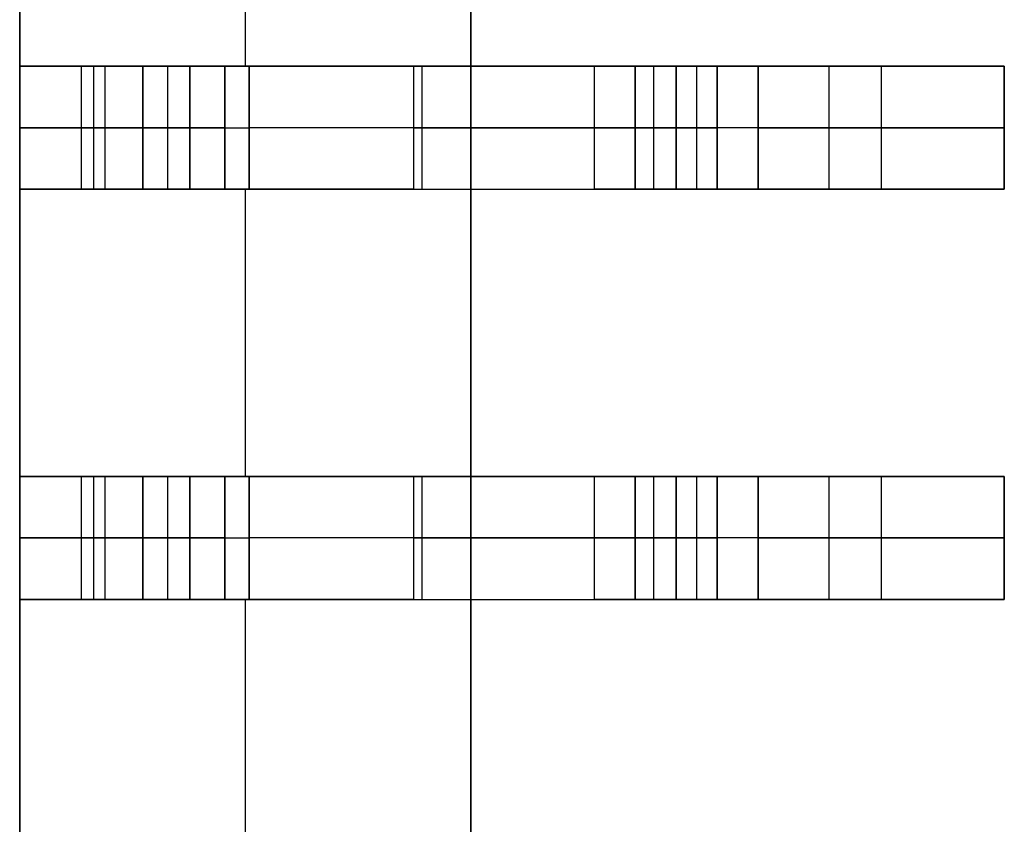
# Model space of a CAD drawing. Extents: x -64 to 57, y 4 to 161.
# Tile 267 of 342: x 12.721 to 13.921, y 137.243 to 138.224. Entities that reach past the tile are written whole.
import ezdxf

# ---------------------------------------------------------------- set-up
doc = ezdxf.new("R2010")
doc.units = 0
doc.layers.add('DEFAULT', color=7, linetype='CONTINUOUS')

msp = doc.modelspace()

# ---------------------------------------------------------------- linework, layer by layer
at = {"layer": 'DEFAULT', "color": 254}
for p, q in [((13.271, 128.8919, 41.6166), (13.271, 150.7919, 41.6166)), ((13.271, 128.8919, 41.6166), (13.271, 150.7919, 41.6166)), ((13.271, 129.9569, 41.1166), (13.271, 149.7269, 41.1166)), ((13.271, 149.7269, 41.1166), (13.271, 129.9569, 41.1166)), ((12.721, 149.5169, 37.6366), (12.721, 130.1669, 37.6366)), ((12.721, 149.5169, 39.3766), (12.721, 130.1669, 39.3766)), ((12.721, 130.1669, 37.6366), (12.721, 149.5169, 37.6366)), ((12.721, 138.1669, 41.1166), (12.721, 138.5169, 41.1166)), ((12.721, 138.5169, 41.1166), (12.721, 138.1669, 41.1166)), ((12.996, 138.5169, 41.1166), (12.996, 138.1669, 41.1166)), ((12.721, 138.1669, 40.7397), (12.721, 138.0169, 40.7397)), ((12.721, 138.1669, 38.0166), (12.721, 138.0169, 38.0166)), ((12.9284, 138.1669, 38.0166), (12.721, 138.1669, 38.0166)), ((12.721, 138.0169, 38.5166), (12.721, 138.1669, 38.5166)), ((12.721, 138.1669, 38.5166), (12.871, 138.1669, 38.5166)), ((12.721, 138.0169, 39.3866), (12.721, 138.1669, 39.3866)), ((12.721, 138.1669, 39.3866), (12.901, 138.1669, 39.3866)), ((12.721, 138.1669, 38.5166), (12.721, 138.1669, 38.0166)), ((12.871, 138.1669, 38.5166), (12.721, 138.1669, 38.5166)), ((12.721, 138.1669, 39.3866), (12.901, 138.1669, 39.3866)), ((12.721, 138.1669, 40.0666), (12.721, 138.1669, 39.3866)), ((12.721, 138.1669, 41.1166), (12.721, 138.1669, 40.7397)), ((13.201, 138.1669, 41.1166), (12.721, 138.1669, 41.1166)), ((12.721, 138.1669, 38.0166), (12.9284, 138.1669, 38.0166)), ((12.721, 138.0169, 40.0666), (12.721, 138.1669, 40.0666)), ((12.721, 138.1669, 39.3866), (12.721, 138.1669, 40.0666)), ((12.721, 138.0169, 39.3866), (12.721, 138.1669, 39.3866)), ((12.721, 138.1669, 40.0666), (12.721, 138.0169, 40.0666)), ((12.721, 138.1669, 38.0166), (12.721, 138.1669, 38.5166)), ((12.721, 138.0169, 38.0166), (12.721, 138.1669, 38.0166)), ((12.721, 138.1669, 38.5166), (12.721, 138.0169, 38.5166)), ((12.721, 138.1669, 40.7397), (12.721, 138.1669, 41.1166)), ((12.721, 138.0169, 40.7397), (12.721, 138.1669, 40.7397)), ((12.721, 138.1669, 41.1166), (13.201, 138.1669, 41.1166)), ((12.796, 138.1669, 38.5166), (12.796, 138.0169, 38.5166)), ((12.811, 138.1669, 39.3866), (12.811, 138.0169, 39.3866)), ((12.8247, 138.1669, 38.0166), (12.8247, 138.0169, 38.0166)), ((12.871, 138.0169, 38.5166), (12.871, 138.1669, 38.5166)), ((12.871, 138.1669, 38.5166), (12.871, 138.0169, 38.5166)), ((12.901, 138.1669, 39.3866), (12.901, 138.0169, 39.3866)), ((12.901, 138.1669, 39.3866), (12.901, 138.0169, 39.3866)), ((12.9284, 138.1669, 38.0166), (12.9284, 138.0169, 38.0166)), ((12.9284, 138.0169, 38.0166), (12.9284, 138.1669, 38.0166)), ((12.9284, 138.1669, 38.0166), (13.0005, 138.1669, 37.9858)), ((12.971, 138.0169, 39.3166), (12.971, 138.1669, 39.3166)), ((12.971, 138.0169, 39.3166), (12.971, 138.1669, 39.3166)), ((12.971, 138.1669, 39.3166), (12.971, 138.1669, 38.6166)), ((12.971, 138.1669, 38.6166), (12.971, 138.0169, 38.6166)), ((12.971, 138.1669, 38.9666), (12.971, 138.0169, 38.9666)), ((12.971, 138.1669, 38.6166), (12.971, 138.0169, 38.6166)), ((12.971, 138.0169, 40.3166), (12.971, 138.1669, 40.3166)), ((12.971, 138.1669, 40.3366), (12.971, 138.0169, 40.3366)), ((12.971, 138.1669, 40.3166), (12.971, 138.1669, 40.3366)), ((12.971, 138.0169, 40.3266), (12.971, 138.1669, 40.3266)), ((12.971, 138.0169, 40.3366), (12.971, 138.1669, 40.3366)), ((12.971, 138.1669, 39.3166), (12.971, 138.1669, 38.6166)), ((12.971, 138.1669, 40.3366), (12.971, 138.1669, 40.3166)), ((12.971, 138.1669, 39.3166), (13.471, 138.1669, 39.3166)), ((12.971, 138.1669, 40.3166), (12.971, 138.0169, 40.3166)), ((13.0005, 138.0169, 37.9858), (13.0005, 138.1669, 37.9858)), ((13.0005, 138.1669, 37.9858), (13.0005, 138.0169, 37.9858)), ((13.4215, 138.1669, 37.5473), (13.0005, 138.1669, 37.9858)), ((13.0005, 138.1669, 37.9858), (13.4215, 138.1669, 37.5473)), ((13.201, 138.1669, 41.1166), (13.201, 138.0169, 41.1166)), ((13.201, 138.1669, 41.1166), (13.201, 138.0169, 41.1166)), ((13.211, 138.1669, 37.7666), (13.211, 138.0169, 37.7666)), ((13.321, 138.1669, 37.652), (13.321, 138.1669, 41.0057)), ((13.4215, 138.0169, 37.5473), (13.4215, 138.1669, 37.5473)), ((13.4215, 138.0169, 37.5473), (13.4215, 138.1669, 37.5473)), ((13.4215, 138.1669, 37.5473), (13.4936, 138.1669, 37.5166)), ((13.471, 138.0169, 39.2966), (13.471, 138.1669, 39.2966)), ((13.471, 138.1669, 39.2966), (13.471, 138.0169, 39.2966)), ((13.471, 138.1669, 39.3966), (13.471, 138.1669, 39.2966)), ((13.471, 138.0169, 39.3966), (13.471, 138.1669, 39.3966)), ((13.471, 138.1669, 39.3466), (13.471, 138.0169, 39.3466)), ((13.471, 138.1669, 39.3966), (13.471, 138.0169, 39.3966)), ((13.471, 138.0169, 39.8466), (13.471, 138.1669, 39.8466)), ((13.471, 138.1669, 39.8466), (13.471, 138.0169, 39.8466)), ((13.471, 138.1669, 39.9466), (13.471, 138.1669, 39.8466)), ((13.471, 138.0169, 39.9466), (13.471, 138.1669, 39.9466)), ((13.471, 138.1669, 39.8966), (13.471, 138.0169, 39.8966)), ((13.471, 138.1669, 39.9466), (13.471, 138.0169, 39.9466)), ((13.471, 138.1669, 39.8466), (13.471, 138.1669, 39.9466)), ((13.471, 138.1669, 39.2966), (13.471, 138.1669, 39.3966)), ((13.4936, 138.1669, 37.5166), (13.4936, 138.0169, 37.5166)), ((13.4936, 138.1669, 37.5166), (13.4936, 138.0169, 37.5166)), ((13.921, 138.1669, 37.5166), (13.4936, 138.1669, 37.5166)), ((13.4936, 138.1669, 37.5166), (13.921, 138.1669, 37.5166)), ((13.521, 138.0169, 39.2466), (13.521, 138.1669, 39.2466)), ((13.521, 138.1669, 39.2466), (13.571, 138.1669, 39.2466)), ((13.521, 138.1669, 39.2466), (13.521, 138.0169, 39.2466)), ((13.521, 138.0169, 39.4466), (13.521, 138.1669, 39.4466)), ((13.521, 138.1669, 39.4466), (13.521, 138.0169, 39.4466)), ((13.521, 138.1669, 39.7966), (13.521, 138.1669, 39.4466)), ((13.521, 138.0169, 39.7966), (13.521, 138.1669, 39.7966)), ((13.521, 138.1669, 39.6216), (13.521, 138.0169, 39.6216)), ((13.521, 138.1669, 39.7966), (13.521, 138.0169, 39.7966)), ((13.521, 138.0169, 39.9966), (13.521, 138.1669, 39.9966)), ((13.521, 138.1669, 39.9966), (13.521, 138.0169, 39.9966)), ((13.571, 138.1669, 39.9966), (13.521, 138.1669, 39.9966)), ((13.521, 138.0169, 40.3466), (13.521, 138.1669, 40.3466)), ((13.521, 138.1669, 40.3466), (13.521, 138.0169, 40.3466)), ((13.521, 138.1669, 40.4766), (13.521, 138.1669, 40.3466)), ((13.521, 138.0169, 40.4766), (13.521, 138.1669, 40.4766)), ((13.521, 138.1669, 40.4116), (13.521, 138.0169, 40.4116)), ((13.521, 138.1669, 40.3466), (13.521, 138.1669, 40.4766)), ((13.521, 138.1669, 39.9966), (13.571, 138.1669, 39.9966)), ((13.521, 138.1669, 39.4466), (13.521, 138.1669, 39.7966)), ((13.571, 138.1669, 39.2466), (13.521, 138.1669, 39.2466)), ((13.521, 138.0169, 40.4766), (13.521, 138.1669, 40.4766)), ((13.546, 138.1669, 39.2466), (13.546, 138.0169, 39.2466)), ((13.546, 138.1669, 39.9966), (13.546, 138.0169, 39.9966)), ((13.571, 138.0169, 37.8666), (13.571, 138.1669, 37.8666)), ((13.571, 138.1669, 37.8666), (13.571, 138.0169, 37.8666)), ((13.571, 138.1669, 39.2466), (13.571, 138.1669, 37.8666)), ((13.571, 138.0169, 39.2466), (13.571, 138.1669, 39.2466)), ((13.571, 138.1669, 38.5566), (13.571, 138.0169, 38.5566)), ((13.571, 138.1669, 39.2466), (13.571, 138.0169, 39.2466)), ((13.571, 138.0169, 39.9966), (13.571, 138.1669, 39.9966)), ((13.571, 138.0169, 40.2966), (13.571, 138.1669, 40.2966)), ((13.571, 138.1669, 39.9966), (13.571, 138.0169, 39.9966)), ((13.571, 138.1669, 40.2966), (13.571, 138.1669, 39.9966)), ((13.571, 138.1669, 40.1466), (13.571, 138.0169, 40.1466)), ((13.571, 138.1669, 40.2966), (13.571, 138.0169, 40.2966)), ((13.571, 138.1669, 39.9966), (13.571, 138.1669, 40.2966)), ((13.571, 138.1669, 37.8666), (13.571, 138.1669, 39.2466)), ((13.621, 138.0169, 37.8166), (13.621, 138.1669, 37.8166)), ((13.621, 138.1669, 37.8166), (13.921, 138.1669, 37.8166)), ((13.621, 138.1669, 37.8166), (13.621, 138.0169, 37.8166)), ((13.921, 138.1669, 37.8166), (13.621, 138.1669, 37.8166)), ((13.7073, 138.1669, 37.5166), (13.7073, 138.0169, 37.5166)), ((13.771, 138.1669, 37.8166), (13.771, 138.0169, 37.8166)), ((13.921, 138.0169, 37.5166), (13.921, 138.1669, 37.5166)), ((13.921, 138.0169, 37.8166), (13.921, 138.1669, 37.8166)), ((13.921, 138.1669, 37.5166), (13.921, 138.0169, 37.5166)), ((13.921, 138.1669, 37.8166), (13.921, 138.1669, 37.5166)), ((13.921, 138.1669, 37.6666), (13.921, 138.0169, 37.6666)), ((13.921, 138.1669, 37.8166), (13.921, 138.0169, 37.8166)), ((13.921, 138.1669, 37.5166), (13.921, 138.1669, 37.8166)), ((12.9284, 138.0919, 38.0166), (12.721, 138.0919, 38.0166)), ((12.721, 138.0919, 38.5166), (12.871, 138.0919, 38.5166)), ((12.721, 138.0919, 39.3866), (12.901, 138.0919, 39.3866)), ((12.971, 138.0919, 39.3166), (12.971, 138.0919, 38.6166)), ((12.971, 138.0919, 40.3166), (12.971, 138.0919, 40.3366)), ((13.4215, 138.0919, 37.5473), (13.0005, 138.0919, 37.9858)), ((13.471, 138.0919, 39.2966), (13.471, 138.0919, 39.3966)), ((13.471, 138.0919, 39.8466), (13.471, 138.0919, 39.9466)), ((13.921, 138.0919, 37.5166), (13.4936, 138.0919, 37.5166)), ((13.521, 138.0919, 39.2466), (13.571, 138.0919, 39.2466)), ((13.521, 138.0919, 39.7966), (13.521, 138.0919, 39.4466)), ((13.571, 138.0919, 39.9966), (13.521, 138.0919, 39.9966)), ((13.521, 138.0919, 40.4766), (13.521, 138.0919, 40.3466)), ((13.571, 138.0919, 39.2466), (13.571, 138.0919, 37.8666)), ((13.571, 138.0919, 39.9966), (13.571, 138.0919, 40.2966)), ((13.621, 138.0919, 37.8166), (13.921, 138.0919, 37.8166)), ((13.921, 138.0919, 37.5166), (13.921, 138.0919, 37.8166)), ((12.871, 138.0169, 38.5166), (12.721, 138.0169, 38.5166)), ((12.721, 138.0169, 38.5166), (12.721, 138.0169, 38.0166)), ((12.721, 138.0169, 38.0166), (12.9284, 138.0169, 38.0166)), ((13.201, 138.0169, 41.1166), (12.721, 138.0169, 41.1166)), ((12.721, 138.0169, 41.1166), (12.721, 138.0169, 40.7397)), ((12.721, 138.0169, 40.0666), (12.721, 138.0169, 39.3866)), ((12.721, 138.0169, 39.3866), (12.901, 138.0169, 39.3866)), ((12.721, 138.0169, 38.0166), (12.9284, 138.0169, 38.0166)), ((12.871, 138.0169, 38.5166), (12.721, 138.0169, 38.5166)), ((12.901, 138.0169, 39.3866), (12.721, 138.0169, 39.3866)), ((12.721, 138.0169, 40.0666), (12.721, 138.0169, 39.3866)), ((12.721, 138.0169, 38.5166), (12.721, 138.0169, 38.0166)), ((12.721, 138.0169, 41.1166), (12.721, 138.0169, 40.7397)), ((12.721, 137.6669, 41.1166), (12.721, 138.0169, 41.1166)), ((12.721, 138.0169, 41.1166), (12.721, 137.6669, 41.1166)), ((13.201, 138.0169, 41.1166), (12.721, 138.0169, 41.1166)), ((12.9284, 138.0169, 38.0166), (13.0005, 138.0169, 37.9858)), ((12.971, 138.0169, 38.6166), (12.971, 138.0169, 39.3166)), ((12.971, 138.0169, 40.3366), (12.971, 138.0169, 40.3166)), ((12.971, 138.0169, 40.3366), (12.971, 138.0169, 40.3166)), ((12.971, 138.0169, 39.3166), (12.971, 138.0169, 38.6166)), ((12.971, 138.0169, 39.3166), (13.471, 138.0169, 39.3166)), ((12.996, 138.0169, 41.1166), (12.996, 137.6669, 41.1166)), ((13.0005, 138.0169, 37.9858), (13.4215, 138.0169, 37.5473)), ((13.0005, 138.0169, 37.9858), (13.4215, 138.0169, 37.5473)), ((13.321, 138.0169, 37.652), (13.321, 138.0169, 41.0057)), ((13.4215, 138.0169, 37.5473), (13.4936, 138.0169, 37.5166)), ((13.471, 138.0169, 39.2966), (13.471, 138.0169, 39.3966)), ((13.471, 138.0169, 39.8466), (13.471, 138.0169, 39.9466)), ((13.471, 138.0169, 39.2966), (13.471, 138.0169, 39.3966)), ((13.471, 138.0169, 39.8466), (13.471, 138.0169, 39.9466)), ((13.4936, 138.0169, 37.5166), (13.921, 138.0169, 37.5166)), ((13.4936, 138.0169, 37.5166), (13.921, 138.0169, 37.5166)), ((13.571, 138.0169, 39.2466), (13.521, 138.0169, 39.2466)), ((13.521, 138.0169, 39.4466), (13.521, 138.0169, 39.7966)), ((13.521, 138.0169, 39.9966), (13.571, 138.0169, 39.9966)), ((13.571, 138.0169, 39.2466), (13.521, 138.0169, 39.2466)), ((13.521, 138.0169, 39.4466), (13.521, 138.0169, 39.7966)), ((13.521, 138.0169, 39.9966), (13.571, 138.0169, 39.9966)), ((13.521, 138.0169, 40.3466), (13.521, 138.0169, 40.4766)), ((13.521, 138.0169, 40.3466), (13.521, 138.0169, 40.4766)), ((13.571, 138.0169, 37.8666), (13.571, 138.0169, 39.2466)), ((13.571, 138.0169, 39.9966), (13.571, 138.0169, 40.2966)), ((13.571, 138.0169, 37.8666), (13.571, 138.0169, 39.2466)), ((13.571, 138.0169, 39.9966), (13.571, 138.0169, 40.2966)), ((13.921, 138.0169, 37.8166), (13.621, 138.0169, 37.8166)), ((13.921, 138.0169, 37.8166), (13.621, 138.0169, 37.8166)), ((13.921, 138.0169, 37.5166), (13.921, 138.0169, 37.8166)), ((13.921, 138.0169, 37.5166), (13.921, 138.0169, 37.8166)), ((12.721, 137.6669, 40.7397), (12.721, 137.5169, 40.7397)), ((12.721, 137.6669, 38.0166), (12.721, 137.5169, 38.0166)), ((12.9284, 137.6669, 38.0166), (12.721, 137.6669, 38.0166)), ((12.721, 137.5169, 38.5166), (12.721, 137.6669, 38.5166)), ((12.721, 137.6669, 38.5166), (12.871, 137.6669, 38.5166)), ((12.721, 137.5169, 39.3866), (12.721, 137.6669, 39.3866)), ((12.721, 137.6669, 39.3866), (12.901, 137.6669, 39.3866)), ((12.721, 137.6669, 38.5166), (12.721, 137.6669, 38.0166)), ((12.871, 137.6669, 38.5166), (12.721, 137.6669, 38.5166)), ((12.721, 137.6669, 39.3866), (12.901, 137.6669, 39.3866)), ((12.721, 137.6669, 40.0666), (12.721, 137.6669, 39.3866)), ((12.721, 137.6669, 41.1166), (12.721, 137.6669, 40.7397)), ((13.201, 137.6669, 41.1166), (12.721, 137.6669, 41.1166)), ((12.721, 137.6669, 38.0166), (12.9284, 137.6669, 38.0166)), ((12.721, 137.5169, 40.0666), (12.721, 137.6669, 40.0666)), ((12.721, 137.6669, 39.3866), (12.721, 137.6669, 40.0666)), ((12.721, 137.5169, 39.3866), (12.721, 137.6669, 39.3866)), ((12.721, 137.6669, 40.0666), (12.721, 137.5169, 40.0666)), ((12.721, 137.6669, 38.0166), (12.721, 137.6669, 38.5166)), ((12.721, 137.5169, 38.0166), (12.721, 137.6669, 38.0166)), ((12.721, 137.6669, 38.5166), (12.721, 137.5169, 38.5166)), ((12.721, 137.6669, 40.7397), (12.721, 137.6669, 41.1166)), ((12.721, 137.5169, 40.7397), (12.721, 137.6669, 40.7397)), ((12.721, 137.6669, 41.1166), (13.201, 137.6669, 41.1166)), ((12.796, 137.6669, 38.5166), (12.796, 137.5169, 38.5166)), ((12.811, 137.6669, 39.3866), (12.811, 137.5169, 39.3866)), ((12.8247, 137.6669, 38.0166), (12.8247, 137.5169, 38.0166)), ((12.871, 137.5169, 38.5166), (12.871, 137.6669, 38.5166)), ((12.871, 137.6669, 38.5166), (12.871, 137.5169, 38.5166)), ((12.901, 137.6669, 39.3866), (12.901, 137.5169, 39.3866)), ((12.901, 137.6669, 39.3866), (12.901, 137.5169, 39.3866)), ((12.9284, 137.6669, 38.0166), (12.9284, 137.5169, 38.0166)), ((12.9284, 137.5169, 38.0166), (12.9284, 137.6669, 38.0166)), ((12.9284, 137.6669, 38.0166), (13.0005, 137.6669, 37.9858)), ((12.971, 137.5169, 39.3166), (12.971, 137.6669, 39.3166)), ((12.971, 137.5169, 39.3166), (12.971, 137.6669, 39.3166)), ((12.971, 137.6669, 39.3166), (12.971, 137.6669, 38.6166)), ((12.971, 137.6669, 38.6166), (12.971, 137.5169, 38.6166)), ((12.971, 137.6669, 38.9666), (12.971, 137.5169, 38.9666)), ((12.971, 137.6669, 38.6166), (12.971, 137.5169, 38.6166)), ((12.971, 137.5169, 40.3166), (12.971, 137.6669, 40.3166)), ((12.971, 137.6669, 40.3366), (12.971, 137.5169, 40.3366)), ((12.971, 137.6669, 40.3166), (12.971, 137.6669, 40.3366)), ((12.971, 137.5169, 40.3266), (12.971, 137.6669, 40.3266)), ((12.971, 137.5169, 40.3366), (12.971, 137.6669, 40.3366)), ((12.971, 137.6669, 39.3166), (12.971, 137.6669, 38.6166)), ((12.971, 137.6669, 40.3366), (12.971, 137.6669, 40.3166)), ((12.971, 137.6669, 39.3166), (13.471, 137.6669, 39.3166)), ((12.971, 137.6669, 40.3166), (12.971, 137.5169, 40.3166)), ((13.0005, 137.5169, 37.9858), (13.0005, 137.6669, 37.9858)), ((13.0005, 137.6669, 37.9858), (13.0005, 137.5169, 37.9858)), ((13.4215, 137.6669, 37.5473), (13.0005, 137.6669, 37.9858)), ((13.0005, 137.6669, 37.9858), (13.4215, 137.6669, 37.5473)), ((13.201, 137.6669, 41.1166), (13.201, 137.5169, 41.1166)), ((13.201, 137.6669, 41.1166), (13.201, 137.5169, 41.1166)), ((13.211, 137.6669, 37.7666), (13.211, 137.5169, 37.7666)), ((13.321, 137.6669, 37.652), (13.321, 137.6669, 41.0057)), ((13.4215, 137.5169, 37.5473), (13.4215, 137.6669, 37.5473)), ((13.4215, 137.5169, 37.5473), (13.4215, 137.6669, 37.5473)), ((13.4215, 137.6669, 37.5473), (13.4936, 137.6669, 37.5166)), ((13.471, 137.5169, 39.2966), (13.471, 137.6669, 39.2966)), ((13.471, 137.6669, 39.2966), (13.471, 137.5169, 39.2966)), ((13.471, 137.6669, 39.3966), (13.471, 137.6669, 39.2966)), ((13.471, 137.5169, 39.3966), (13.471, 137.6669, 39.3966)), ((13.471, 137.6669, 39.3466), (13.471, 137.5169, 39.3466)), ((13.471, 137.6669, 39.3966), (13.471, 137.5169, 39.3966)), ((13.471, 137.5169, 39.8466), (13.471, 137.6669, 39.8466)), ((13.471, 137.6669, 39.8466), (13.471, 137.5169, 39.8466)), ((13.471, 137.6669, 39.9466), (13.471, 137.6669, 39.8466)), ((13.471, 137.5169, 39.9466), (13.471, 137.6669, 39.9466)), ((13.471, 137.6669, 39.8966), (13.471, 137.5169, 39.8966)), ((13.471, 137.6669, 39.9466), (13.471, 137.5169, 39.9466)), ((13.471, 137.6669, 39.8466), (13.471, 137.6669, 39.9466)), ((13.471, 137.6669, 39.2966), (13.471, 137.6669, 39.3966)), ((13.4936, 137.6669, 37.5166), (13.4936, 137.5169, 37.5166)), ((13.4936, 137.6669, 37.5166), (13.4936, 137.5169, 37.5166)), ((13.921, 137.6669, 37.5166), (13.4936, 137.6669, 37.5166)), ((13.4936, 137.6669, 37.5166), (13.921, 137.6669, 37.5166)), ((13.521, 137.5169, 39.2466), (13.521, 137.6669, 39.2466)), ((13.521, 137.6669, 39.2466), (13.571, 137.6669, 39.2466)), ((13.521, 137.6669, 39.2466), (13.521, 137.5169, 39.2466)), ((13.521, 137.5169, 39.4466), (13.521, 137.6669, 39.4466)), ((13.521, 137.6669, 39.4466), (13.521, 137.5169, 39.4466)), ((13.521, 137.6669, 39.7966), (13.521, 137.6669, 39.4466)), ((13.521, 137.5169, 39.7966), (13.521, 137.6669, 39.7966)), ((13.521, 137.6669, 39.6216), (13.521, 137.5169, 39.6216)), ((13.521, 137.6669, 39.7966), (13.521, 137.5169, 39.7966)), ((13.521, 137.5169, 39.9966), (13.521, 137.6669, 39.9966)), ((13.521, 137.6669, 39.9966), (13.521, 137.5169, 39.9966)), ((13.571, 137.6669, 39.9966), (13.521, 137.6669, 39.9966)), ((13.521, 137.5169, 40.3466), (13.521, 137.6669, 40.3466)), ((13.521, 137.6669, 40.3466), (13.521, 137.5169, 40.3466)), ((13.521, 137.6669, 40.4766), (13.521, 137.6669, 40.3466)), ((13.521, 137.5169, 40.4766), (13.521, 137.6669, 40.4766)), ((13.521, 137.6669, 40.4116), (13.521, 137.5169, 40.4116)), ((13.521, 137.6669, 40.3466), (13.521, 137.6669, 40.4766)), ((13.521, 137.6669, 39.9966), (13.571, 137.6669, 39.9966)), ((13.521, 137.6669, 39.4466), (13.521, 137.6669, 39.7966)), ((13.571, 137.6669, 39.2466), (13.521, 137.6669, 39.2466)), ((13.521, 137.5169, 40.4766), (13.521, 137.6669, 40.4766)), ((13.546, 137.6669, 39.2466), (13.546, 137.5169, 39.2466)), ((13.546, 137.6669, 39.9966), (13.546, 137.5169, 39.9966)), ((13.571, 137.5169, 37.8666), (13.571, 137.6669, 37.8666)), ((13.571, 137.6669, 37.8666), (13.571, 137.5169, 37.8666)), ((13.571, 137.6669, 39.2466), (13.571, 137.6669, 37.8666)), ((13.571, 137.5169, 39.2466), (13.571, 137.6669, 39.2466)), ((13.571, 137.6669, 38.5566), (13.571, 137.5169, 38.5566)), ((13.571, 137.6669, 39.2466), (13.571, 137.5169, 39.2466)), ((13.571, 137.5169, 39.9966), (13.571, 137.6669, 39.9966)), ((13.571, 137.5169, 40.2966), (13.571, 137.6669, 40.2966)), ((13.571, 137.6669, 39.9966), (13.571, 137.5169, 39.9966)), ((13.571, 137.6669, 40.2966), (13.571, 137.6669, 39.9966)), ((13.571, 137.6669, 40.1466), (13.571, 137.5169, 40.1466)), ((13.571, 137.6669, 40.2966), (13.571, 137.5169, 40.2966)), ((13.571, 137.6669, 39.9966), (13.571, 137.6669, 40.2966)), ((13.571, 137.6669, 37.8666), (13.571, 137.6669, 39.2466)), ((13.621, 137.5169, 37.8166), (13.621, 137.6669, 37.8166)), ((13.621, 137.6669, 37.8166), (13.921, 137.6669, 37.8166)), ((13.621, 137.6669, 37.8166), (13.621, 137.5169, 37.8166)), ((13.921, 137.6669, 37.8166), (13.621, 137.6669, 37.8166)), ((13.7073, 137.6669, 37.5166), (13.7073, 137.5169, 37.5166)), ((13.771, 137.6669, 37.8166), (13.771, 137.5169, 37.8166)), ((13.921, 137.5169, 37.5166), (13.921, 137.6669, 37.5166)), ((13.921, 137.5169, 37.8166), (13.921, 137.6669, 37.8166)), ((13.921, 137.6669, 37.5166), (13.921, 137.5169, 37.5166)), ((13.921, 137.6669, 37.8166), (13.921, 137.6669, 37.5166)), ((13.921, 137.6669, 37.6666), (13.921, 137.5169, 37.6666)), ((13.921, 137.6669, 37.8166), (13.921, 137.5169, 37.8166)), ((13.921, 137.6669, 37.5166), (13.921, 137.6669, 37.8166)), ((12.9284, 137.5919, 38.0166), (12.721, 137.5919, 38.0166)), ((12.721, 137.5919, 38.5166), (12.871, 137.5919, 38.5166)), ((12.721, 137.5919, 39.3866), (12.901, 137.5919, 39.3866)), ((12.971, 137.5919, 39.3166), (12.971, 137.5919, 38.6166)), ((12.971, 137.5919, 40.3166), (12.971, 137.5919, 40.3366)), ((13.4215, 137.5919, 37.5473), (13.0005, 137.5919, 37.9858)), ((13.471, 137.5919, 39.2966), (13.471, 137.5919, 39.3966)), ((13.471, 137.5919, 39.8466), (13.471, 137.5919, 39.9466)), ((13.921, 137.5919, 37.5166), (13.4936, 137.5919, 37.5166)), ((13.521, 137.5919, 39.2466), (13.571, 137.5919, 39.2466)), ((13.521, 137.5919, 39.7966), (13.521, 137.5919, 39.4466)), ((13.571, 137.5919, 39.9966), (13.521, 137.5919, 39.9966)), ((13.521, 137.5919, 40.4766), (13.521, 137.5919, 40.3466)), ((13.571, 137.5919, 39.2466), (13.571, 137.5919, 37.8666)), ((13.571, 137.5919, 39.9966), (13.571, 137.5919, 40.2966)), ((13.621, 137.5919, 37.8166), (13.921, 137.5919, 37.8166)), ((13.921, 137.5919, 37.5166), (13.921, 137.5919, 37.8166)), ((12.871, 137.5169, 38.5166), (12.721, 137.5169, 38.5166)), ((12.721, 137.5169, 38.5166), (12.721, 137.5169, 38.0166)), ((12.721, 137.5169, 38.0166), (12.9284, 137.5169, 38.0166)), ((13.201, 137.5169, 41.1166), (12.721, 137.5169, 41.1166)), ((12.721, 137.5169, 41.1166), (12.721, 137.5169, 40.7397)), ((12.721, 137.5169, 40.0666), (12.721, 137.5169, 39.3866)), ((12.721, 137.5169, 39.3866), (12.901, 137.5169, 39.3866)), ((12.721, 137.5169, 38.0166), (12.9284, 137.5169, 38.0166)), ((12.871, 137.5169, 38.5166), (12.721, 137.5169, 38.5166)), ((12.901, 137.5169, 39.3866), (12.721, 137.5169, 39.3866)), ((12.721, 137.5169, 40.0666), (12.721, 137.5169, 39.3866)), ((12.721, 137.5169, 38.5166), (12.721, 137.5169, 38.0166)), ((12.721, 137.5169, 41.1166), (12.721, 137.5169, 40.7397)), ((12.721, 137.1669, 41.1166), (12.721, 137.5169, 41.1166)), ((12.721, 137.5169, 41.1166), (12.721, 137.1669, 41.1166)), ((13.201, 137.5169, 41.1166), (12.721, 137.5169, 41.1166)), ((12.9284, 137.5169, 38.0166), (13.0005, 137.5169, 37.9858)), ((12.971, 137.5169, 38.6166), (12.971, 137.5169, 39.3166)), ((12.971, 137.5169, 40.3366), (12.971, 137.5169, 40.3166)), ((12.971, 137.5169, 40.3366), (12.971, 137.5169, 40.3166)), ((12.971, 137.5169, 39.3166), (12.971, 137.5169, 38.6166)), ((12.971, 137.5169, 39.3166), (13.471, 137.5169, 39.3166)), ((12.996, 137.5169, 41.1166), (12.996, 137.1669, 41.1166)), ((13.0005, 137.5169, 37.9858), (13.4215, 137.5169, 37.5473)), ((13.0005, 137.5169, 37.9858), (13.4215, 137.5169, 37.5473)), ((13.321, 137.5169, 37.652), (13.321, 137.5169, 41.0057)), ((13.4215, 137.5169, 37.5473), (13.4936, 137.5169, 37.5166)), ((13.471, 137.5169, 39.2966), (13.471, 137.5169, 39.3966)), ((13.471, 137.5169, 39.8466), (13.471, 137.5169, 39.9466)), ((13.471, 137.5169, 39.2966), (13.471, 137.5169, 39.3966)), ((13.471, 137.5169, 39.8466), (13.471, 137.5169, 39.9466)), ((13.4936, 137.5169, 37.5166), (13.921, 137.5169, 37.5166)), ((13.4936, 137.5169, 37.5166), (13.921, 137.5169, 37.5166)), ((13.571, 137.5169, 39.2466), (13.521, 137.5169, 39.2466)), ((13.521, 137.5169, 39.4466), (13.521, 137.5169, 39.7966)), ((13.521, 137.5169, 39.9966), (13.571, 137.5169, 39.9966)), ((13.571, 137.5169, 39.2466), (13.521, 137.5169, 39.2466)), ((13.521, 137.5169, 39.4466), (13.521, 137.5169, 39.7966)), ((13.521, 137.5169, 39.9966), (13.571, 137.5169, 39.9966)), ((13.521, 137.5169, 40.3466), (13.521, 137.5169, 40.4766)), ((13.521, 137.5169, 40.3466), (13.521, 137.5169, 40.4766)), ((13.571, 137.5169, 37.8666), (13.571, 137.5169, 39.2466)), ((13.571, 137.5169, 39.9966), (13.571, 137.5169, 40.2966)), ((13.571, 137.5169, 37.8666), (13.571, 137.5169, 39.2466)), ((13.571, 137.5169, 39.9966), (13.571, 137.5169, 40.2966)), ((13.921, 137.5169, 37.8166), (13.621, 137.5169, 37.8166)), ((13.921, 137.5169, 37.8166), (13.621, 137.5169, 37.8166)), ((13.921, 137.5169, 37.5166), (13.921, 137.5169, 37.8166)), ((13.921, 137.5169, 37.5166), (13.921, 137.5169, 37.8166))]:
    msp.add_line(p, q, dxfattribs=at)
at = {"layer": 'DEFAULT', "color": 254, "extrusion": (-1.19249e-08, 1, -9.86076e-32)}
for centre, radius, start, end in [((-12.521, 40.3366, 138.1669), 0.45, 116.3878, 180), ((-12.721, 40.3166, 138.1669), 0.25, 180, 270), ((-12.871, 38.6166, 138.1669), 0.1, 180, 270), ((-12.901, 39.3166, 138.1669), 0.07, 90, 180), ((-12.9284, 37.9166, 138.1669), 0.1, 90, 136.1691), ((-13.4936, 37.6166, 138.1669), 0.1, 270, 316.1691), ((-13.521, 39.2966, 138.1669), 0.05, 270, 360), ((-13.521, 39.3966, 138.1669), 0.05, 360, 90), ((-13.521, 39.8466, 138.1669), 0.05, 270, 360), ((-13.521, 39.9466, 138.1669), 0.05, 360, 90), ((-13.571, 40.3466, 138.1669), 0.05, 270, 360), ((-13.621, 37.8666, 138.1669), 0.05, 270, 360), ((-12.521, 40.3366, 138.0169), 0.45, 116.3878, 180), ((-12.721, 40.3166, 138.0169), 0.25, 180, 270), ((-12.871, 38.6166, 138.0169), 0.1, 180, 270), ((-12.901, 39.3166, 138.0169), 0.07, 90, 180), ((-12.9284, 37.9166, 138.0169), 0.1, 90, 136.1691), ((-12.721, 40.4766, 138.0169), 0.8, 126.8699, 180), ((-13.4936, 37.6166, 138.0169), 0.1, 270, 316.1691), ((-13.521, 39.2966, 138.0169), 0.05, 270, 360), ((-13.521, 39.3966, 138.0169), 0.05, 360, 90), ((-13.521, 39.8466, 138.0169), 0.05, 270, 360), ((-13.521, 39.9466, 138.0169), 0.05, 360, 90), ((-13.571, 40.3466, 138.0169), 0.05, 270, 360), ((-13.621, 37.8666, 138.0169), 0.05, 270, 360), ((-12.521, 40.3366, 137.6669), 0.45, 116.3878, 180), ((-12.721, 40.3166, 137.6669), 0.25, 180, 270), ((-12.871, 38.6166, 137.6669), 0.1, 180, 270), ((-12.901, 39.3166, 137.6669), 0.07, 90, 180), ((-12.9284, 37.9166, 137.6669), 0.1, 90, 136.1691), ((-12.721, 40.4766, 137.6669), 0.8, 126.8699, 180), ((-13.4936, 37.6166, 137.6669), 0.1, 270, 316.1691), ((-13.521, 39.2966, 137.6669), 0.05, 270, 360), ((-13.521, 39.3966, 137.6669), 0.05, 360, 90), ((-13.521, 39.8466, 137.6669), 0.05, 270, 360), ((-13.521, 39.9466, 137.6669), 0.05, 360, 90), ((-13.571, 40.3466, 137.6669), 0.05, 270, 360), ((-13.621, 37.8666, 137.6669), 0.05, 270, 360), ((-12.521, 40.3366, 137.5169), 0.45, 116.3878, 180), ((-12.721, 40.3166, 137.5169), 0.25, 180, 270), ((-12.871, 38.6166, 137.5169), 0.1, 180, 270), ((-12.901, 39.3166, 137.5169), 0.07, 90, 180), ((-12.9284, 37.9166, 137.5169), 0.1, 90, 136.1691), ((-12.721, 40.4766, 137.5169), 0.8, 126.8699, 180), ((-13.4936, 37.6166, 137.5169), 0.1, 270, 316.1691), ((-13.521, 39.2966, 137.5169), 0.05, 270, 360), ((-13.521, 39.3966, 137.5169), 0.05, 360, 90), ((-13.521, 39.8466, 137.5169), 0.05, 270, 360), ((-13.521, 39.9466, 137.5169), 0.05, 360, 90), ((-13.571, 40.3466, 137.5169), 0.05, 270, 360), ((-13.621, 37.8666, 137.5169), 0.05, 270, 360)]:
    msp.add_arc(centre, radius, start, end, dxfattribs=at)
at = {"layer": 'DEFAULT', "color": 254, "extrusion": (-1.19249e-08, 1, 4.09824e-14)}
for centre in [(-12.721, 40.3166, 138.1669), (-12.721, 40.3166, 137.6669)]:
    msp.add_arc(centre, 0.25, 180, 270, dxfattribs=at)
at = {"layer": 'DEFAULT', "color": 254, "extrusion": (-1.19251e-08, 1, -1.54267e-13)}
msp.add_arc((-12.521, 40.3366, 138.1669), 0.45, 116.3878, 180, dxfattribs=at)
at = {"layer": 'DEFAULT', "color": 254, "extrusion": (-1.19248e-08, 1, -5.48777e-14)}
for centre in [(-12.871, 38.6166, 138.1669), (-12.871, 38.6166, 138.0169), (-12.871, 38.6166, 137.5169)]:
    msp.add_arc(centre, 0.1, 180, 270, dxfattribs=at)
at = {"layer": 'DEFAULT', "color": 254, "extrusion": (-1.19245e-08, 1, 1.81587e-14)}
msp.add_arc((-12.901, 39.3166, 138.1669), 0.07, 90, 180, dxfattribs=at)
at = {"layer": 'DEFAULT', "color": 254, "extrusion": (-1.19247e-08, 1, 1.04321e-13)}
for centre in [(-12.721, 40.4766, 138.1669), (-12.721, 40.4766, 138.0169)]:
    msp.add_arc(centre, 0.8, 126.8699, 180, dxfattribs=at)
at = {"layer": 'DEFAULT', "color": 254, "extrusion": (-1.19249e-08, 1, 3.63971e-23)}
msp.add_arc((-12.721, 40.4766, 138.1669), 0.8, 126.8699, 180, dxfattribs=at)
at = {"layer": 'DEFAULT', "color": 254, "extrusion": (-1.19246e-08, 1, -5.40067e-13)}
for centre in [(-13.521, 39.9466, 138.1669), (-13.521, 39.3966, 138.1669), (-13.521, 39.3966, 138.0169), (-13.521, 39.9466, 138.0169), (-13.521, 39.9466, 137.6669), (-13.521, 39.3966, 137.6669), (-13.521, 39.3966, 137.5169), (-13.521, 39.9466, 137.5169)]:
    msp.add_arc(centre, 0.05, 360, 90, dxfattribs=at)
at = {"layer": 'DEFAULT', "color": 254, "extrusion": (-1.19246e-08, 1, 5.39024e-13)}
for centre in [(-13.521, 39.8466, 138.1669), (-13.521, 39.2966, 138.1669), (-13.621, 37.8666, 138.1669), (-13.521, 39.2966, 138.0169), (-13.521, 39.8466, 138.0169), (-13.621, 37.8666, 138.0169), (-13.521, 39.8466, 137.6669), (-13.521, 39.2966, 137.6669), (-13.621, 37.8666, 137.6669), (-13.521, 39.2966, 137.5169), (-13.521, 39.8466, 137.5169), (-13.621, 37.8666, 137.5169)]:
    msp.add_arc(centre, 0.05, 270, 360, dxfattribs=at)
at = {"layer": 'DEFAULT', "color": 254, "extrusion": (-1.19237e-08, 1, 9.40968e-13)}
for centre in [(-13.571, 40.3466, 138.1669), (-13.571, 40.3466, 138.0169), (-13.571, 40.3466, 137.6669), (-13.571, 40.3466, 137.5169)]:
    msp.add_arc(centre, 0.05, 270, 360, dxfattribs=at)
at = {"layer": 'DEFAULT', "color": 254, "extrusion": (-1.19249e-08, 1, 0)}
for centre, radius, start, end in [((-12.521, 40.3366, 138.0919), 0.45, 116.3878, 180), ((-12.721, 40.3166, 138.0919), 0.25, 180, 270), ((-12.871, 38.6166, 138.0919), 0.1, 180, 270), ((-12.901, 39.3166, 138.0919), 0.07, 90, 180), ((-12.9284, 37.9166, 138.0919), 0.1, 90, 136.1691), ((-12.721, 40.4766, 138.0919), 0.8, 126.8699, 180), ((-13.4936, 37.6166, 138.0919), 0.1, 270, 316.1691), ((-13.521, 39.2966, 138.0919), 0.05, 270, 360), ((-13.521, 39.3966, 138.0919), 0.05, 360, 90), ((-13.521, 39.8466, 138.0919), 0.05, 270, 360), ((-13.521, 39.9466, 138.0919), 0.05, 360, 90), ((-13.571, 40.3466, 138.0919), 0.05, 270, 360), ((-13.621, 37.8666, 138.0919), 0.05, 270, 360), ((-12.521, 40.3366, 137.5919), 0.45, 116.3878, 180), ((-12.721, 40.3166, 137.5919), 0.25, 180, 270), ((-12.871, 38.6166, 137.5919), 0.1, 180, 270), ((-12.901, 39.3166, 137.5919), 0.07, 90, 180), ((-12.9284, 37.9166, 137.5919), 0.1, 90, 136.1691), ((-12.721, 40.4766, 137.5919), 0.8, 126.8699, 180), ((-13.4936, 37.6166, 137.5919), 0.1, 270, 316.1691), ((-13.521, 39.2966, 137.5919), 0.05, 270, 360), ((-13.521, 39.3966, 137.5919), 0.05, 360, 90), ((-13.521, 39.8466, 137.5919), 0.05, 270, 360), ((-13.521, 39.9466, 137.5919), 0.05, 360, 90), ((-13.571, 40.3466, 137.5919), 0.05, 270, 360), ((-13.621, 37.8666, 137.5919), 0.05, 270, 360)]:
    msp.add_arc(centre, radius, start, end, dxfattribs=at)
at = {"layer": 'DEFAULT', "color": 254, "extrusion": (-1.19249e-08, 1, 7.49279e-15)}
for centre in [(-12.521, 40.3366, 138.0169), (-12.521, 40.3366, 137.5169)]:
    msp.add_arc(centre, 0.45, 116.3878, 180, dxfattribs=at)
at = {"layer": 'DEFAULT', "color": 254, "extrusion": (-1.19248e-08, 1, -1.53093e-13)}
for centre in [(-12.721, 40.3166, 138.0169), (-12.721, 40.3166, 137.5169)]:
    msp.add_arc(centre, 0.25, 180, 270, dxfattribs=at)
at = {"layer": 'DEFAULT', "color": 254, "extrusion": (-1.19252e-08, 1, -2.68944e-13)}
for centre in [(-12.901, 39.3166, 138.0169), (-12.901, 39.3166, 137.5169)]:
    msp.add_arc(centre, 0.07, 90, 180, dxfattribs=at)
at = {"layer": 'DEFAULT', "color": 254, "extrusion": (-1.19247e-08, 1, 6.7411e-14)}
msp.add_arc((-12.521, 40.3366, 137.6669), 0.45, 116.3878, 180, dxfattribs=at)
at = {"layer": 'DEFAULT', "color": 254, "extrusion": (-1.19255e-08, 1, 6.31283e-13)}
msp.add_arc((-12.871, 38.6166, 137.6669), 0.1, 180, 270, dxfattribs=at)
at = {"layer": 'DEFAULT', "color": 254, "extrusion": (-1.19255e-08, 1, -9.62071e-13)}
msp.add_arc((-12.901, 39.3166, 137.6669), 0.07, 90, 180, dxfattribs=at)
at = {"layer": 'DEFAULT', "color": 254, "extrusion": (-1.19244e-08, 1, 2.54816e-13)}
for centre in [(-12.721, 40.4766, 137.6669), (-12.721, 40.4766, 137.5169)]:
    msp.add_arc(centre, 0.8, 126.8699, 180, dxfattribs=at)

doc.saveas('drawing.dxf')
